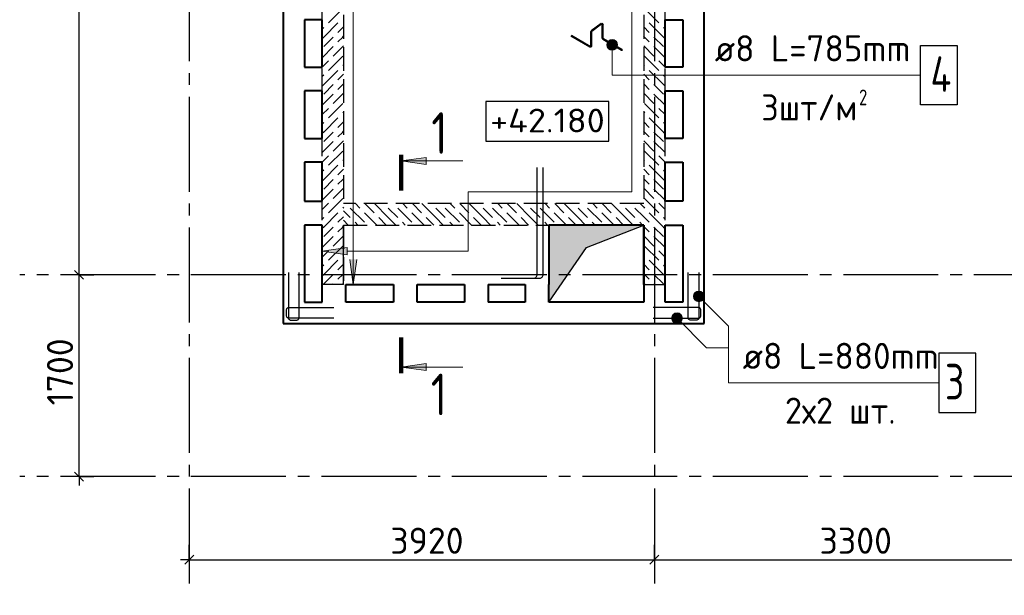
# Model space of a CAD drawing. Header units: millimetres. Extents: x 40580 to 1930067, y -240640 to 81020.
# Tile 613 of 656: x 1554131 to 1562430, y -224023 to -219173. Entities that reach past the tile are written whole.
import ezdxf

# ---------------------------------------------------------------- set-up
doc = ezdxf.new("R2010")
doc.units = ezdxf.units.MM
for name, pattern in [('______2', [270, 200, -70]), ('______5', [1100, 800, -100, 100, -100]), ('CENTER', [2, 1.25, -0.25, 0.25, -0.25])]:
    doc.linetypes.add(name, pattern=pattern)
for name, color, linetype, lineweight in [('Standard', 7, 'Continuous', 25), ('Высотные отметки', 7, 'Continuous', 25), ('ЖБ Перекрытие верхний уровень', 7, 'Continuous', 35), ('Обрамление проемов стержнями', 7, 'Continuous', 25), ('Общий01', 7, 'Continuous', 13), ('ОСИ', 7, 'CENTER', 15), ('Основная', 7, 'Continuous', 40), ('Позиционная метка линия выноска', 7, 'Continuous', 13), ('Позиционная метка номер позиции', 7, 'Continuous', 13), ('Узлы символ', 7, 'Continuous', 25), ('Фиксатор', 7, 'Continuous', 25)]:
    doc.layers.add(name, color=color, linetype=linetype, lineweight=lineweight)
doc.layers.add('ЖБ Стена верхний уровень', color=7, linetype='______2', true_color=0x656565)
doc.layers.add('Тонкие', color=7, linetype='Continuous')
doc.layers.add('ФВ-2', color=7, linetype='Continuous')
doc.styles.add('GOST 2.304', font='isocpeur.ttf', dxfattribs={"width": 0.8})
doc.styles.add('ISOCPEUR', font='isocpeur.ttf')

msp = doc.modelspace()

# ---------------------------------------------------------------- hatches: boundary and pattern name
at = {"layer": 'Позиционная метка линия выноска', "linetype": 'Continuous', "lineweight": 13, "transparency": 33554687}
for points in [[(1556890.5, -221153.4), (1556680.5, -221123.4), (1556890.5, -221093.4)], [(1556972.3, -221193.4), (1556942.3, -221403.4), (1556912.3, -221193.4)]]:
    msp.add_hatch(color=7, dxfattribs=at).paths.add_polyline_path(points, flags=16)
at = {"layer": 'Позиционная метка номер позиции', "linetype": 'Continuous', "lineweight": 13, "transparency": 33554687}
for points in [[(1559103.1, -219347.1), (1559164.2, -219363.3), (1559086.9, -219363.3)], [(1559148.1, -219347.1), (1559103.1, -219347.1), (1559125.6, -219340.8)], [(1559103.1, -219347.1), (1559148.1, -219347.1), (1559164.2, -219363.3)], [(1559086.9, -219363.3), (1559170.6, -219385.8), (1559080.6, -219385.8)], [(1559080.6, -219385.8), (1559170.6, -219385.8), (1559164.2, -219408.3)], [(1559080.6, -219385.8), (1559164.2, -219408.3), (1559086.9, -219408.3)], [(1559086.9, -219363.3), (1559164.2, -219363.3), (1559170.6, -219385.8)], [(1559086.9, -219408.3), (1559164.2, -219408.3), (1559148.1, -219424.5)], [(1559086.9, -219408.3), (1559148.1, -219424.5), (1559103.1, -219424.5)], [(1559103.1, -219424.5), (1559148.1, -219424.5), (1559125.6, -219430.8)], [(1559812.2, -221492.9), (1559844, -221461.1), (1559823.7, -221472.6)], [(1559844, -221461.1), (1559812.2, -221492.9), (1559812.2, -221515.9)], [(1559844, -221461.1), (1559812.2, -221515.9), (1559866.9, -221461.1)], [(1559866.9, -221461.1), (1559812.2, -221515.9), (1559823.7, -221536.2)], [(1559866.9, -221461.1), (1559823.7, -221536.2), (1559887.3, -221472.6)], [(1559887.3, -221472.6), (1559823.7, -221536.2), (1559844, -221547.7)], [(1559887.3, -221472.6), (1559844, -221547.7), (1559898.8, -221492.9)], [(1559898.8, -221492.9), (1559844, -221547.7), (1559866.9, -221547.7)], [(1559898.8, -221492.9), (1559866.9, -221547.7), (1559898.8, -221515.9)], [(1559898.8, -221515.9), (1559866.9, -221547.7), (1559887.3, -221536.2)], [(1559628.2, -221676.9), (1559660, -221645.1), (1559639.7, -221656.6)], [(1559660, -221645.1), (1559628.2, -221676.9), (1559628.2, -221699.9)], [(1559660, -221645.1), (1559628.2, -221699.9), (1559682.9, -221645.1)], [(1559682.9, -221645.1), (1559628.2, -221699.9), (1559639.7, -221720.2)], [(1559682.9, -221645.1), (1559639.7, -221720.2), (1559703.3, -221656.6)], [(1559703.3, -221656.6), (1559639.7, -221720.2), (1559660, -221731.7)], [(1559703.3, -221656.6), (1559660, -221731.7), (1559714.8, -221676.9)], [(1559714.8, -221676.9), (1559660, -221731.7), (1559682.9, -221731.7)], [(1559714.8, -221676.9), (1559682.9, -221731.7), (1559714.8, -221699.9)], [(1559714.8, -221699.9), (1559682.9, -221731.7), (1559703.3, -221720.2)]]:
    msp.add_hatch(color=7, dxfattribs=at).paths.add_polyline_path(points)
at = {"layer": 'Узлы символ', "linetype": 'Continuous', "lineweight": 13, "transparency": 33554687}
for points in [[(1557556.1, -220393.1), (1557346.1, -220363.1), (1557556.1, -220333.1)], [(1557556.1, -222130.6), (1557346.1, -222100.6), (1557556.1, -222070.6)]]:
    msp.add_hatch(color=7, dxfattribs=at).paths.add_polyline_path(points, flags=16)
at = {"layer": 'ФВ-2'}
h = msp.add_hatch(color=256, dxfattribs=at)
h.dxf.hatch_style = 1
h.paths.add_polyline_path([(1559149.7, -220997.5), (1558908.9, -221091.5), (1558590.5, -221553.4), (1558590.5, -220923.4)])
h.paths.add_polyline_path([(1559149.7, -220997.5), (1558590.5, -220923.4), (1558590.5, -220903.4), (1559390.5, -220903.4)])

# ---------------------------------------------------------------- linework, layer by layer
at = {"color": 7, "linetype": 'Continuous', "lineweight": -3, "transparency": 33554687}
for points in [[(1556395.5, -221304.4), (1556395.5, -221685.3), (1556396, -221688.8), (1556397.2, -221692.5), (1556399.1, -221695.8), (1556401.4, -221698.5), (1556404.1, -221700.8), (1556407.4, -221702.7), (1556411.1, -221703.9), (1556414.6, -221704.4), (1556466.4, -221704.4), (1556469.9, -221703.9), (1556473.5, -221702.7), (1556476.9, -221700.8), (1556479.6, -221698.5), (1556481.9, -221695.8), (1556483.8, -221692.5), (1556485, -221688.8), (1556485.5, -221685.3), (1556485.5, -221304.4)], [(1556395.5, -221304.4), (1556395.5, -221685.3), (1556396, -221688.8), (1556397.2, -221692.5), (1556399.1, -221695.8), (1556401.4, -221698.5), (1556404.1, -221700.8), (1556407.4, -221702.7), (1556411.1, -221703.9), (1556414.6, -221704.4), (1556466.4, -221704.4), (1556469.9, -221703.9), (1556473.5, -221702.7), (1556476.9, -221700.8), (1556479.6, -221698.5), (1556481.9, -221695.8), (1556483.8, -221692.5), (1556485, -221688.8), (1556485.5, -221685.3), (1556485.5, -221304.4)], [(1559855.5, -221304.4), (1559855.5, -221685.3), (1559855, -221688.8), (1559853.8, -221692.5), (1559851.9, -221695.8), (1559849.6, -221698.5), (1559846.9, -221700.8), (1559843.5, -221702.7), (1559839.9, -221703.9), (1559836.4, -221704.4), (1559784.6, -221704.4), (1559781.1, -221703.9), (1559777.4, -221702.7), (1559774.1, -221700.8), (1559771.3, -221698.5), (1559769.1, -221695.8), (1559767.2, -221692.5), (1559766, -221688.8), (1559765.5, -221685.3), (1559765.5, -221304.4)], [(1559855.5, -221304.4), (1559855.5, -221685.3), (1559855, -221688.8), (1559853.8, -221692.5), (1559851.9, -221695.8), (1559849.6, -221698.5), (1559846.9, -221700.8), (1559843.5, -221702.7), (1559839.9, -221703.9), (1559836.4, -221704.4), (1559784.6, -221704.4), (1559781.1, -221703.9), (1559777.4, -221702.7), (1559774.1, -221700.8), (1559771.3, -221698.5), (1559769.1, -221695.8), (1559767.2, -221692.5), (1559766, -221688.8), (1559765.5, -221685.3), (1559765.5, -221304.4)], [(1556779.5, -221688.4), (1556398.6, -221688.4), (1556395.1, -221687.9), (1556391.4, -221686.7), (1556388.1, -221684.8), (1556385.4, -221682.5), (1556383.1, -221679.8), (1556381.2, -221676.5), (1556380, -221672.8), (1556379.5, -221669.3), (1556379.5, -221617.5), (1556380, -221614), (1556381.2, -221610.3), (1556383.1, -221607), (1556385.4, -221604.3), (1556388.1, -221602), (1556391.4, -221600.1), (1556395.1, -221598.9), (1556398.6, -221598.4), (1556779.5, -221598.4)], [(1556779.5, -221688.4), (1556398.6, -221688.4), (1556395.1, -221687.9), (1556391.4, -221686.7), (1556388.1, -221684.8), (1556385.4, -221682.5), (1556383.1, -221679.8), (1556381.2, -221676.5), (1556380, -221672.8), (1556379.5, -221669.3), (1556379.5, -221617.5), (1556380, -221614), (1556381.2, -221610.3), (1556383.1, -221607), (1556385.4, -221604.3), (1556388.1, -221602), (1556391.4, -221600.1), (1556395.1, -221598.9), (1556398.6, -221598.4), (1556779.5, -221598.4)], [(1559471.5, -221688.4), (1559852.4, -221688.4), (1559855.9, -221687.9), (1559859.5, -221686.7), (1559862.9, -221684.8), (1559865.6, -221682.5), (1559867.9, -221679.8), (1559869.8, -221676.5), (1559871, -221672.8), (1559871.5, -221669.3), (1559871.5, -221617.5), (1559871, -221614), (1559869.8, -221610.3), (1559867.9, -221607), (1559865.6, -221604.3), (1559862.9, -221602), (1559859.5, -221600.1), (1559855.9, -221598.9), (1559852.4, -221598.4), (1559471.5, -221598.4)], [(1559471.5, -221688.4), (1559852.4, -221688.4), (1559855.9, -221687.9), (1559859.5, -221686.7), (1559862.9, -221684.8), (1559865.6, -221682.5), (1559867.9, -221679.8), (1559869.8, -221676.5), (1559871, -221672.8), (1559871.5, -221669.3), (1559871.5, -221617.5), (1559871, -221614), (1559869.8, -221610.3), (1559867.9, -221607), (1559865.6, -221604.3), (1559862.9, -221602), (1559859.5, -221600.1), (1559855.9, -221598.9), (1559852.4, -221598.4), (1559471.5, -221598.4)]]:
    msp.add_lwpolyline(points, dxfattribs=at)
at = {"color": 7, "linetype": 'Continuous', "lineweight": 25, "transparency": 33554687}
msp.add_lwpolyline([(1561879.9, -222483.4), (1562189.9, -222483.4), (1562189.9, -221983.4), (1561879.9, -221983.4), (1561879.9, -222483.4)], dxfattribs=at)
at = {"layer": 'Standard', "color": 7, "linetype": 'Continuous', "lineweight": -3, "transparency": 33554687}
for p, q in [((1554630.7, -221323.4), (1554630.7, -215823.4)), ((1554630.7, -223023.4), (1554630.7, -223098.4)), ((1555560.5, -223723.4), (1555485.5, -223723.4)), ((1555560.5, -223723.4), (1559480.5, -223723.4)), ((1559480.5, -223723.4), (1562780.5, -223723.4))]:
    msp.add_line(p, q, dxfattribs=at)
at = {"layer": 'Standard', "color": 251, "linetype": 'Continuous', "lineweight": -3, "true_color": 0x656565, "transparency": 33554687}
for p, q in [((1554630.7, -221323.4), (1554505.7, -221323.4)), ((1554630.7, -221323.4), (1554755.7, -221323.4)), ((1554630.7, -221323.4), (1554630.7, -221323.4)), ((1554630.7, -223023.4), (1554505.7, -223023.4)), ((1554630.7, -223023.4), (1554755.7, -223023.4)), ((1554630.7, -223023.4), (1554630.7, -223023.4)), ((1555560.5, -223723.4), (1555560.5, -223598.4)), ((1559480.5, -223723.4), (1559480.5, -223598.4)), ((1555560.5, -223723.4), (1555560.5, -223848.4)), ((1555560.5, -223723.4), (1555560.5, -223723.4)), ((1559480.5, -223723.4), (1559480.5, -223848.4)), ((1559480.5, -223723.4), (1559480.5, -223723.4))]:
    msp.add_line(p, q, dxfattribs=at)
at = {"layer": 'Standard', "color": 7, "linetype": 'Continuous', "lineweight": 25, "transparency": 33554687}
for p, q in [((1554668.2, -221360.9), (1554593.2, -221285.9)), ((1554668.2, -223060.9), (1554593.2, -222985.9)), ((1555523, -223760.9), (1555598, -223685.9)), ((1559443, -223760.9), (1559518, -223685.9))]:
    msp.add_line(p, q, dxfattribs=at)
at = {"layer": 'Standard', "color": 7, "linetype": 'Continuous', "lineweight": -3, "transparency": 33554687}
msp.add_lwpolyline([(1554630.7, -223023.4), (1554630.7, -222520.3), (1554630.7, -222520.3), (1554630.7, -221323.4)], dxfattribs=at)
at = {"layer": 'Высотные отметки', "color": 7, "linetype": 'Continuous', "lineweight": -3, "transparency": 33554687}
msp.add_lwpolyline([(1558059.4, -220196), (1559098.2, -220196), (1559098.2, -219862.7), (1558059.4, -219862.7), (1558059.4, -220196)], dxfattribs=at)
at = {"layer": 'ЖБ Перекрытие верхний уровень', "color": 7, "linetype": 'Continuous', "lineweight": 25, "transparency": 33554687}
msp.add_line((1556860.5, -221403.4), (1556860.5, -220903.4), dxfattribs=at)
at = {"layer": 'ЖБ Стена верхний уровень', "color": 251, "linetype": '______2', "lineweight": -3, "true_color": 0x656565, "transparency": 33554687}
for p, q in [((1556680.5, -221403.4), (1556680.5, -215623.4)), ((1556860.5, -215623.4), (1556860.5, -220723.4)), ((1559390.5, -215623.4), (1559390.5, -220723.4)), ((1559570.5, -221403.4), (1559570.5, -215623.4)), ((1559390.5, -220723.4), (1556860.5, -220723.4)), ((1556860.5, -220903.4), (1559390.5, -220903.4)), ((1556860.5, -220903.4), (1556860.5, -221403.4)), ((1556860.5, -221403.4), (1556680.5, -221403.4)), ((1559390.5, -221403.4), (1559570.5, -221403.4))]:
    msp.add_line(p, q, dxfattribs=at)
at = {"layer": 'ЖБ Стена верхний уровень', "color": 9, "linetype": 'Continuous', "lineweight": -3, "true_color": 0xc7c7c7, "transparency": 33554687}
for p, q in [((1556853.5, -219080.3), (1556733.5, -219200.3)), ((1559397.4, -219080.3), (1559517.4, -219200.3)), ((1556693.5, -219240.3), (1556680.5, -219253.3)), ((1556693.5, -219320.3), (1556813.5, -219200.3)), ((1556860.5, -219233.3), (1556813.5, -219280.3)), ((1559390.5, -219233.3), (1559437.4, -219280.3)), ((1559557.4, -219320.3), (1559437.4, -219200.3)), ((1559557.4, -219240.3), (1559570.5, -219253.3)), ((1556693.5, -219320.3), (1556680.5, -219333.3)), ((1556773.5, -219320.3), (1556693.5, -219400.3)), ((1556813.5, -219360.3), (1556853.5, -219320.3)), ((1556853.5, -219320.3), (1556860.5, -219313.3)), ((1559397.4, -219320.3), (1559390.5, -219313.3)), ((1559437.4, -219360.3), (1559397.4, -219320.3)), ((1559477.4, -219320.3), (1559557.4, -219400.3)), ((1559557.4, -219320.3), (1559570.5, -219333.3)), ((1556773.5, -219400.3), (1556680.5, -219493.3)), ((1556860.5, -219393.3), (1556773.5, -219480.3)), ((1559390.5, -219393.3), (1559477.4, -219480.3)), ((1559477.4, -219400.3), (1559570.5, -219493.3)), ((1556680.5, -219573.3), (1556733.5, -219520.3)), ((1556853.5, -219480.3), (1556733.5, -219600.3)), ((1559397.4, -219480.3), (1559517.4, -219600.3)), ((1559570.5, -219573.3), (1559517.4, -219520.3)), ((1556693.5, -219720.3), (1556813.5, -219600.3)), ((1556860.5, -219553.3), (1556853.5, -219560.3)), ((1559390.5, -219553.3), (1559397.4, -219560.3)), ((1559557.4, -219720.3), (1559437.4, -219600.3)), ((1556693.5, -219640.3), (1556680.5, -219653.3)), ((1556860.5, -219633.3), (1556813.5, -219680.3)), ((1559390.5, -219633.3), (1559437.4, -219680.3)), ((1559557.4, -219640.3), (1559570.5, -219653.3)), ((1556693.5, -219720.3), (1556680.5, -219733.3)), ((1556773.5, -219720.3), (1556693.5, -219800.3)), ((1556813.5, -219760.3), (1556853.5, -219720.3)), ((1556853.5, -219720.3), (1556860.5, -219713.3)), ((1559397.4, -219720.3), (1559390.5, -219713.3)), ((1559437.4, -219760.3), (1559397.4, -219720.3)), ((1559477.4, -219720.3), (1559557.4, -219800.3)), ((1559557.4, -219720.3), (1559570.5, -219733.3)), ((1556773.5, -219800.3), (1556680.5, -219893.3)), ((1556860.5, -219793.3), (1556773.5, -219880.3)), ((1559390.5, -219793.3), (1559477.4, -219880.3)), ((1559477.4, -219800.3), (1559570.5, -219893.3)), ((1556680.5, -219973.3), (1556733.5, -219920.3)), ((1556853.5, -219880.3), (1556733.5, -220000.3)), ((1559397.4, -219880.3), (1559517.4, -220000.3)), ((1559570.5, -219973.3), (1559517.4, -219920.3)), ((1556693.5, -220120.3), (1556813.5, -220000.3)), ((1556860.5, -219953.3), (1556853.5, -219960.3)), ((1559390.5, -219953.3), (1559397.4, -219960.3)), ((1559557.4, -220120.3), (1559437.4, -220000.3)), ((1556693.5, -220040.3), (1556680.5, -220053.3)), ((1556860.5, -220033.3), (1556813.5, -220080.3)), ((1559390.5, -220033.3), (1559437.4, -220080.3)), ((1559557.4, -220040.3), (1559570.5, -220053.3)), ((1556693.5, -220120.3), (1556680.5, -220133.3)), ((1556773.5, -220120.3), (1556693.5, -220200.3)), ((1556813.5, -220160.3), (1556853.5, -220120.3)), ((1556853.5, -220120.3), (1556860.5, -220113.3)), ((1559397.4, -220120.3), (1559390.5, -220113.3)), ((1559437.4, -220160.3), (1559397.4, -220120.3)), ((1559477.4, -220120.3), (1559557.4, -220200.3)), ((1559557.4, -220120.3), (1559570.5, -220133.3)), ((1556773.5, -220200.3), (1556680.5, -220293.3)), ((1556860.5, -220193.3), (1556773.5, -220280.3)), ((1559390.5, -220193.3), (1559477.4, -220280.3)), ((1559477.4, -220200.3), (1559570.5, -220293.3)), ((1556680.5, -220373.3), (1556733.5, -220320.3)), ((1556853.5, -220280.3), (1556733.5, -220400.3)), ((1556860.5, -220353.3), (1556853.5, -220360.3)), ((1559390.5, -220353.3), (1559397.4, -220360.3)), ((1559397.4, -220280.3), (1559517.4, -220400.3)), ((1559570.5, -220373.3), (1559517.4, -220320.3)), ((1556693.5, -220440.3), (1556680.5, -220453.3)), ((1556693.5, -220520.3), (1556813.5, -220400.3)), ((1556860.5, -220433.3), (1556813.5, -220480.3)), ((1559390.5, -220433.3), (1559437.4, -220480.3)), ((1559557.4, -220520.3), (1559437.4, -220400.3)), ((1559557.4, -220440.3), (1559570.5, -220453.3)), ((1556693.5, -220520.3), (1556680.5, -220533.3)), ((1556773.5, -220520.3), (1556693.5, -220600.3)), ((1556813.5, -220560.3), (1556853.5, -220520.3)), ((1556853.5, -220520.3), (1556860.5, -220513.3)), ((1559397.4, -220520.3), (1559390.5, -220513.3)), ((1559437.4, -220560.3), (1559397.4, -220520.3)), ((1559477.4, -220520.3), (1559557.4, -220600.3)), ((1559557.4, -220520.3), (1559570.5, -220533.3)), ((1556773.5, -220600.3), (1556680.5, -220693.3)), ((1556860.5, -220593.3), (1556773.5, -220680.3)), ((1559390.5, -220593.3), (1559477.4, -220680.3)), ((1559477.4, -220600.3), (1559570.5, -220693.3)), ((1556853.5, -220680.3), (1556733.5, -220800.3)), ((1559397.4, -220680.3), (1559517.4, -220800.3)), ((1556680.5, -220773.3), (1556733.5, -220720.3)), ((1556860.5, -220753.3), (1556853.5, -220760.3)), ((1556917.4, -220760.3), (1557037.4, -220880.3)), ((1556960.6, -220723.4), (1556997.4, -220760.3)), ((1557040.6, -220723.4), (1557117.4, -220800.3)), ((1557237.4, -220840.3), (1557120.6, -220723.4)), ((1557237.4, -220760.3), (1557317.4, -220840.3)), ((1557317.4, -220760.3), (1557437.4, -220880.3)), ((1557360.6, -220723.4), (1557397.4, -220760.3)), ((1557440.6, -220723.4), (1557517.4, -220800.3)), ((1557637.4, -220840.3), (1557520.6, -220723.4)), ((1557637.4, -220760.3), (1557717.4, -220840.3)), ((1557717.4, -220760.3), (1557837.4, -220880.3)), ((1557760.6, -220723.4), (1557797.4, -220760.3)), ((1557840.6, -220723.4), (1557917.4, -220800.3)), ((1558037.4, -220840.3), (1557920.6, -220723.4)), ((1558037.4, -220760.3), (1558117.4, -220840.3)), ((1558117.4, -220760.3), (1558237.4, -220880.3)), ((1558160.6, -220723.4), (1558197.4, -220760.3)), ((1558240.6, -220723.4), (1558317.4, -220800.3)), ((1558437.4, -220840.3), (1558320.6, -220723.4)), ((1558437.4, -220760.3), (1558517.4, -220840.3)), ((1558517.4, -220760.3), (1558637.4, -220880.3)), ((1558560.6, -220723.4), (1558597.4, -220760.3)), ((1558640.6, -220723.4), (1558717.4, -220800.3)), ((1558837.4, -220840.3), (1558720.6, -220723.4)), ((1558837.4, -220760.3), (1558917.4, -220840.3)), ((1558917.4, -220760.3), (1559037.4, -220880.3)), ((1558960.6, -220723.4), (1558997.4, -220760.3)), ((1559040.6, -220723.4), (1559117.4, -220800.3)), ((1559237.4, -220840.3), (1559120.6, -220723.4)), ((1559237.4, -220760.3), (1559317.4, -220840.3)), ((1559317.4, -220760.3), (1559390.5, -220833.3)), ((1559360.6, -220723.4), (1559390.5, -220753.3)), ((1559390.5, -220753.3), (1559397.4, -220760.3)), ((1559570.5, -220773.3), (1559517.4, -220720.3)), ((1556693.5, -220840.3), (1556680.5, -220853.3)), ((1556693.5, -220920.3), (1556813.5, -220800.3)), ((1556860.5, -220833.3), (1556813.5, -220880.3)), ((1556860.5, -220783.3), (1556917.4, -220840.3)), ((1557140.6, -220903.4), (1557037.4, -220800.3)), ((1557157.4, -220840.3), (1557220.6, -220903.4)), ((1557237.4, -220840.3), (1557300.6, -220903.4)), ((1557540.6, -220903.4), (1557437.4, -220800.3)), ((1557557.4, -220840.3), (1557620.6, -220903.4)), ((1557637.4, -220840.3), (1557700.6, -220903.4)), ((1557940.6, -220903.4), (1557837.4, -220800.3)), ((1557957.4, -220840.3), (1558020.6, -220903.4)), ((1558037.4, -220840.3), (1558100.6, -220903.4)), ((1558340.6, -220903.4), (1558237.4, -220800.3)), ((1558357.4, -220840.3), (1558420.6, -220903.4)), ((1558437.4, -220840.3), (1558500.6, -220903.4)), ((1558740.6, -220903.4), (1558637.4, -220800.3)), ((1558757.4, -220840.3), (1558820.6, -220903.4)), ((1558837.4, -220840.3), (1558900.6, -220903.4)), ((1559140.6, -220903.4), (1559037.4, -220800.3)), ((1559157.4, -220840.3), (1559220.6, -220903.4)), ((1559237.4, -220840.3), (1559300.6, -220903.4)), ((1559390.5, -220833.3), (1559437.4, -220880.3)), ((1559557.4, -220920.3), (1559437.4, -220800.3)), ((1559557.4, -220840.3), (1559570.5, -220853.3)), ((1556693.5, -220920.3), (1556680.5, -220933.3)), ((1556773.5, -220920.3), (1556693.5, -221000.3)), ((1556813.5, -220960.3), (1556853.5, -220920.3)), ((1556853.5, -220920.3), (1556860.5, -220913.3)), ((1556860.5, -220863.3), (1556900.6, -220903.4)), ((1556980.6, -220903.4), (1556957.4, -220880.3)), ((1557380.6, -220903.4), (1557357.4, -220880.3)), ((1557780.6, -220903.4), (1557757.4, -220880.3)), ((1558180.6, -220903.4), (1558157.4, -220880.3)), ((1558580.6, -220903.4), (1558557.4, -220880.3)), ((1558980.6, -220903.4), (1558957.4, -220880.3)), ((1559380.6, -220903.4), (1559357.4, -220880.3)), ((1559397.4, -220920.3), (1559390.5, -220913.3)), ((1559437.4, -220960.3), (1559397.4, -220920.3)), ((1559477.4, -220920.3), (1559557.4, -221000.3)), ((1559557.4, -220920.3), (1559570.5, -220933.3)), ((1556773.5, -221000.3), (1556680.5, -221093.3)), ((1556860.5, -220993.3), (1556773.5, -221080.3)), ((1559390.5, -220993.3), (1559477.4, -221080.3)), ((1559477.4, -221000.3), (1559570.5, -221093.3)), ((1556853.5, -221080.3), (1556733.5, -221200.3)), ((1559397.4, -221080.3), (1559517.4, -221200.3)), ((1556680.5, -221173.3), (1556733.5, -221120.3)), ((1556860.5, -221153.3), (1556853.5, -221160.3)), ((1559390.5, -221153.3), (1559397.4, -221160.3)), ((1559570.5, -221173.3), (1559517.4, -221120.3)), ((1556693.5, -221240.3), (1556680.5, -221253.3)), ((1556693.5, -221320.3), (1556813.5, -221200.3)), ((1556860.5, -221233.3), (1556813.5, -221280.3)), ((1559390.5, -221233.3), (1559437.4, -221280.3)), ((1559557.4, -221320.3), (1559437.4, -221200.3)), ((1559557.4, -221240.3), (1559570.5, -221253.3)), ((1556693.5, -221320.3), (1556680.5, -221333.3)), ((1556773.5, -221320.3), (1556693.5, -221400.3)), ((1556813.5, -221360.3), (1556853.5, -221320.3)), ((1556853.5, -221320.3), (1556860.5, -221313.3)), ((1559397.4, -221320.3), (1559390.5, -221313.3)), ((1559437.4, -221360.3), (1559397.4, -221320.3)), ((1559477.4, -221320.3), (1559557.4, -221400.3)), ((1559557.4, -221320.3), (1559570.5, -221333.3)), ((1556773.5, -221400.3), (1556770.4, -221403.4)), ((1556860.5, -221393.3), (1556850.4, -221403.4)), ((1559390.5, -221393.3), (1559400.6, -221403.4)), ((1559477.4, -221400.3), (1559480.6, -221403.4))]:
    msp.add_line(p, q, dxfattribs=at)
at = {"layer": 'Обрамление проемов стержнями', "color": 7, "linetype": 'Continuous', "lineweight": 25, "transparency": 33554687}
for points in [[(1558490.5, -220418.4), (1558490.5, -221324.7), (1558489.7, -221330), (1558487.9, -221335.5), (1558485.1, -221340.5), (1558481.7, -221344.6), (1558477.6, -221348.1), (1558472.6, -221350.9), (1558467.1, -221352.7), (1558461.8, -221353.4), (1558190.5, -221353.4)], [(1558490.5, -220418.4), (1558490.5, -221324.7), (1558489.7, -221330), (1558487.9, -221335.5), (1558485.1, -221340.5), (1558481.7, -221344.6), (1558477.6, -221348.1), (1558472.6, -221350.9), (1558467.1, -221352.7), (1558461.8, -221353.4), (1558190.5, -221353.4)], [(1558490.5, -220418.4), (1558490.5, -221324.7), (1558489.7, -221330), (1558487.9, -221335.5), (1558485.1, -221340.5), (1558481.7, -221344.6), (1558477.6, -221348.1), (1558472.6, -221350.9), (1558467.1, -221352.7), (1558461.8, -221353.4), (1558190.5, -221353.4)], [(1558490.5, -220418.4), (1558490.5, -221324.7), (1558489.7, -221330), (1558487.9, -221335.5), (1558485.1, -221340.5), (1558481.7, -221344.6), (1558477.6, -221348.1), (1558472.6, -221350.9), (1558467.1, -221352.7), (1558461.8, -221353.4), (1558190.5, -221353.4)], [(1558540.5, -220418.4), (1558540.5, -221324.7), (1558539.8, -221330), (1558537.9, -221335.5), (1558535.1, -221340.5), (1558531.7, -221344.6), (1558527.6, -221348.1), (1558522.6, -221350.9), (1558517.1, -221352.7), (1558511.8, -221353.4), (1558240.5, -221353.4)], [(1558540.5, -220418.4), (1558540.5, -221324.7), (1558539.8, -221330), (1558537.9, -221335.5), (1558535.1, -221340.5), (1558531.7, -221344.6), (1558527.6, -221348.1), (1558522.6, -221350.9), (1558517.1, -221352.7), (1558511.8, -221353.4), (1558240.5, -221353.4)], [(1558540.5, -220418.4), (1558540.5, -221324.7), (1558539.8, -221330), (1558537.9, -221335.5), (1558535.1, -221340.5), (1558531.7, -221344.6), (1558527.6, -221348.1), (1558522.6, -221350.9), (1558517.1, -221352.7), (1558511.8, -221353.4), (1558240.5, -221353.4)], [(1558540.5, -220418.4), (1558540.5, -221324.7), (1558539.8, -221330), (1558537.9, -221335.5), (1558535.1, -221340.5), (1558531.7, -221344.6), (1558527.6, -221348.1), (1558522.6, -221350.9), (1558517.1, -221352.7), (1558511.8, -221353.4), (1558240.5, -221353.4)]]:
    msp.add_lwpolyline(points, dxfattribs=at)
at = {"layer": 'Общий01', "color": 7, "linetype": 'Continuous', "lineweight": -3, "transparency": 33554687}
for p, q in [((1558944.8, -219395), (1558944.8, -219276.6)), ((1559031.5, -219205.6), (1558949.2, -219267.8)), ((1558952.2, -219395), (1558952.2, -219276.6)), ((1559035.9, -219211.5), (1558953.6, -219273.7)), ((1559041.8, -219330.3), (1559041.8, -219214.4)), ((1559049.2, -219330.3), (1559049.2, -219214.4)), ((1558935.6, -219404.5), (1558777.4, -219311.5)), ((1558939.3, -219398.2), (1558781.1, -219305.2)), ((1559203.9, -219431.9), (1559047.3, -219339.8)), ((1559207.6, -219425.5), (1559051, -219333.5))]:
    msp.add_line(p, q, dxfattribs=at)
at = {"layer": 'Общий01', "color": 7, "linetype": 'Continuous', "lineweight": -3, "transparency": 33554687, "extrusion": (0, 0, -1)}
for centre, radius, start, end in [((-1558955.9, -219276.6), 11, 0, 52.90778), ((-1558955.9, -219276.6), 3.67, 0, 52.90778), ((-1559038.1, -219214.4), 11, 52.90778, 180), ((-1559038.1, -219214.4), 3.67, 52.90778, 180), ((-1559052.8, -219330.3), 11, 300.44704, 0), ((-1559052.8, -219330.3), 3.67, 300.44704, 0), ((-1558941.2, -219395), 11, 180, 300.44704), ((-1558941.2, -219395), 3.67, 180, 300.44704), ((-1559205.7, -219428.7), 3.67, 120.44704, 300.44704)]:
    msp.add_arc(centre, radius, start, end, dxfattribs=at)
at = {"layer": 'ОСИ', "color": 8, "linetype": '______5', "lineweight": -3, "transparency": 33554687}
for p, q in [((1555560.5, -214323.4), (1555560.5, -224023.4)), ((1559480.5, -214323.4), (1559480.5, -224023.4)), ((1581674.2, -221323.4), (1554130.7, -221323.4)), ((1581674.2, -223023.4), (1554130.7, -223023.4))]:
    msp.add_line(p, q, dxfattribs=at)
at = {"layer": 'Основная', "transparency": 33554687}
for p, q in [((1556350.5, -215423.4), (1556350.5, -221733.4)), ((1559900.5, -221733.4), (1559900.5, -215423.4)), ((1556530.5, -219173.4), (1556530.5, -219573.4)), ((1556680.5, -219173.4), (1556530.5, -219173.4)), ((1556680.5, -219573.4), (1556680.5, -219173.4)), ((1559570.5, -219573.4), (1559570.5, -219173.4)), ((1559570.5, -219173.4), (1559720.5, -219173.4)), ((1559720.5, -219173.4), (1559720.5, -219573.4)), ((1556530.5, -219573.4), (1556680.5, -219573.4)), ((1559720.5, -219573.4), (1559570.5, -219573.4)), ((1556530.5, -219773.4), (1556530.5, -220173.4)), ((1556680.5, -219773.4), (1556530.5, -219773.4)), ((1556680.5, -220173.4), (1556680.5, -219773.4)), ((1559570.5, -220173.4), (1559570.5, -219773.4)), ((1559570.5, -219773.4), (1559720.5, -219773.4)), ((1559720.5, -219773.4), (1559720.5, -220173.4)), ((1556530.5, -220173.4), (1556680.5, -220173.4)), ((1559720.5, -220173.4), (1559570.5, -220173.4)), ((1556530.5, -220373.4), (1556530.5, -220703.4)), ((1556680.5, -220373.4), (1556530.5, -220373.4)), ((1556680.5, -220703.4), (1556680.5, -220373.4)), ((1559570.5, -220703.4), (1559570.5, -220373.4)), ((1559570.5, -220373.4), (1559720.5, -220373.4)), ((1559720.5, -220373.4), (1559720.5, -220703.4)), ((1556530.5, -220703.4), (1556680.5, -220703.4)), ((1559720.5, -220703.4), (1559570.5, -220703.4)), ((1556680.5, -220903.4), (1556530.5, -220903.4)), ((1556530.5, -220903.4), (1556530.5, -221553.4)), ((1556680.5, -221553.4), (1556680.5, -220903.4)), ((1559390.5, -220903.4), (1558590.5, -220903.4)), ((1558590.5, -220903.4), (1558590.5, -221403.4)), ((1559390.5, -220903.4), (1559390.5, -221403.4)), ((1559390.5, -221403.4), (1559390.5, -220903.4)), ((1559570.5, -221553.4), (1559570.5, -220903.4)), ((1559570.5, -220903.4), (1559720.5, -220903.4)), ((1559720.5, -220903.4), (1559720.5, -221553.4)), ((1556880.5, -221553.4), (1556880.5, -221403.4)), ((1556880.5, -221403.4), (1557280.5, -221403.4)), ((1557280.5, -221403.4), (1557280.5, -221553.4)), ((1557480.5, -221553.4), (1557480.5, -221403.4)), ((1557480.5, -221403.4), (1557880.5, -221403.4)), ((1557880.5, -221403.4), (1557880.5, -221553.4)), ((1558080.5, -221403.4), (1558390.5, -221403.4)), ((1558080.5, -221403.4), (1558080.5, -221553.4)), ((1558390.5, -221403.4), (1558390.5, -221553.4)), ((1558590.5, -221553.4), (1558590.5, -221403.4)), ((1559390.5, -221403.4), (1559390.5, -221553.4)), ((1556530.5, -221553.4), (1556680.5, -221553.4)), ((1557280.5, -221553.4), (1556880.5, -221553.4)), ((1557880.5, -221553.4), (1557480.5, -221553.4)), ((1558390.5, -221553.4), (1558080.5, -221553.4)), ((1559390.5, -221553.4), (1558590.5, -221553.4)), ((1559720.5, -221553.4), (1559570.5, -221553.4)), ((1556350.5, -221733.4), (1559900.5, -221733.4))]:
    msp.add_line(p, q, dxfattribs=at)
at = {"layer": 'Позиционная метка линия выноска', "color": 251, "linetype": 'Continuous', "lineweight": 13, "true_color": 0x494949, "transparency": 33554687}
for p, q in [((1556680.5, -221123.4), (1556890.5, -221093.4)), ((1556890.5, -221093.4), (1556890.5, -221153.4)), ((1556890.5, -221153.4), (1556680.5, -221123.4)), ((1556890.5, -221123.4), (1557910.5, -221123.4)), ((1556942.3, -221403.4), (1556912.3, -221193.4)), ((1556972.3, -221193.4), (1556942.3, -221403.4)), ((1556892.3, -221403.4), (1556992.3, -221403.4)), ((1556942.3, -221403.4), (1556942.3, -221403.4)), ((1556942.3, -221403.4), (1556942.3, -221403.4)), ((1556942.3, -221403.4), (1556942.3, -221403.4))]:
    msp.add_line(p, q, dxfattribs=at)
msp.add_lwpolyline([(1559290.5, -215423.4), (1559290.5, -220623.4), (1557910.5, -220623.4), (1557910.5, -221123.4)], dxfattribs=at)
at = {"layer": 'Позиционная метка линия выноска', "color": 251, "linetype": 'Continuous', "lineweight": 13, "true_color": 0x494949, "transparency": 33554687, "extrusion": (0, 0, -1)}
msp.add_lwpolyline([(-1556942.3, -221403.4), (-1556942.3, -215653.4), (-1559570.5, -215653.4)], dxfattribs=at)
at = {"layer": 'Позиционная метка номер позиции', "color": 7, "linetype": 'Continuous', "lineweight": 13, "transparency": 33554687}
for p, q in [((1559125.6, -219340.8), (1559125.6, -219340.8)), ((1559080.6, -219385.8), (1559080.6, -219385.8)), ((1559125.6, -219430.8), (1559125.6, -219430.8)), ((1559170.6, -219385.8), (1559170.6, -219385.8)), ((1559823.7, -221472.6), (1559823.7, -221472.6)), ((1559887.3, -221472.6), (1559887.3, -221472.6)), ((1559823.7, -221536.2), (1559823.7, -221536.2)), ((1559887.3, -221536.2), (1559887.3, -221536.2)), ((1559639.7, -221656.6), (1559639.7, -221656.6)), ((1559703.3, -221656.6), (1559703.3, -221656.6)), ((1559639.7, -221720.2), (1559639.7, -221720.2)), ((1559703.3, -221720.2), (1559703.3, -221720.2))]:
    msp.add_line(p, q, dxfattribs=at)
for points in [[(1559125.6, -219385.8), (1559125.6, -219641.9), (1561724.1, -219641.9)], [(1559855.5, -221504.4), (1560105.5, -221754.4), (1560105.5, -222233.4), (1561879.9, -222233.4)], [(1559671.5, -221688.4), (1559921.5, -221938.4), (1560105.5, -221938.4), (1560105.5, -222233.4), (1561879.9, -222233.4)]]:
    msp.add_lwpolyline(points, dxfattribs=at)
for centre in [(1559125.6, -219385.8), (1559855.5, -221504.4), (1559671.5, -221688.4)]:
    msp.add_circle(centre, 45, dxfattribs=at)
at = {"layer": 'Тонкие', "lineweight": 100}
for p, q in [((1557346.1, -220613.1), (1557346.1, -220313.1)), ((1557346.1, -221850.6), (1557346.1, -222150.6))]:
    msp.add_line(p, q, dxfattribs=at)
at = {"layer": 'Тонкие'}
for p, q in [((1558908.9, -221091.5), (1559390.5, -220903.4)), ((1558590.5, -221553.4), (1558908.9, -221091.5))]:
    msp.add_line(p, q, dxfattribs=at)
at = {"layer": 'Узлы символ', "color": 7, "linetype": 'Continuous', "lineweight": 13, "transparency": 33554687}
for p, q in [((1557346.1, -220363.1), (1557556.1, -220333.1)), ((1557556.1, -220333.1), (1557556.1, -220393.1)), ((1557346.1, -220363.1), (1557865.3, -220363.1)), ((1557556.1, -220393.1), (1557346.1, -220363.1)), ((1557556.1, -220363.1), (1557571.1, -220363.1)), ((1557346.1, -222100.6), (1557556.1, -222070.6)), ((1557346.1, -222100.6), (1557865.3, -222100.6)), ((1557346.1, -222100.6), (1557346.1, -222100.6)), ((1557346.1, -222100.6), (1557346.1, -222100.6)), ((1557346.1, -222100.6), (1557346.1, -222100.6)), ((1557556.1, -222130.6), (1557346.1, -222100.6)), ((1557556.1, -222070.6), (1557556.1, -222130.6)), ((1557556.1, -222100.6), (1557571.1, -222100.6))]:
    msp.add_line(p, q, dxfattribs=at)
at = {"layer": 'Фиксатор', "color": 7, "linetype": 'Continuous', "lineweight": 25, "transparency": 33554687}
msp.add_lwpolyline([(1562034.1, -219891.9), (1561724.1, -219891.9), (1561724.1, -219391.9), (1562034.1, -219391.9), (1562034.1, -219891.9)], dxfattribs=at)
msp.add_lwpolyline([(1562034.1, -219891.9), (1561724.1, -219891.9), (1561724.1, -219391.9), (1562034.1, -219391.9), (1562034.1, -219891.9)], dxfattribs=at)

# ---------------------------------------------------------------- texts
at = {"color": 7, "linetype": 'Continuous', "lineweight": 13, "transparency": 33554687, "attachment_point": 7, "style": 'ISOCPEUR'}
for s, insert, char_height, width in [('\\W0.98;ø8 L=880mm ', (1560224.6, -222116.1), 220, 1889.816), ('{\\W0.7800;3}', (1561929.9, -222373.4), 300, 326.853)]:
    msp.add_mtext(s, dxfattribs=dict(at, insert=insert, char_height=char_height, width=width))
at = {"layer": 'Standard', "color": 7, "linetype": 'Continuous', "lineweight": 25, "transparency": 33554687, "insert": (1554580.7, -222423.6), "char_height": 220, "width": 625.735, "attachment_point": 7, "rotation": 90, "style": 'ISOCPEUR'}
msp.add_mtext('1700', dxfattribs=at)
at = {"layer": 'Standard', "color": 7, "linetype": 'Continuous', "lineweight": 25, "transparency": 33554687, "char_height": 220, "attachment_point": 7, "style": 'ISOCPEUR'}
for s, insert, width in [('3920', (1557254.6, -223673.4), 657.046), ('3300', (1560872.5, -223673.4), 641.47)]:
    msp.add_mtext(s, dxfattribs=dict(at, insert=insert, width=width))
at = {"layer": 'Высотные отметки', "color": 7, "linetype": 'Continuous', "lineweight": -3, "transparency": 33554687, "insert": (1558096.4, -220122.7), "char_height": 200, "width": 931.942, "attachment_point": 7, "style": 'GOST 2.304'}
msp.add_mtext('{\\W1.1100;+42.180}', dxfattribs=at)
at = {"layer": 'Узлы символ', "color": 7, "linetype": 'Continuous', "lineweight": -3, "transparency": 33554687, "char_height": 350, "attachment_point": 7, "style": 'ISOCPEUR'}
for insert, width in [((1557600.2, -220303), 381.312), ((1557596.4, -222505.9), 381.322)]:
    msp.add_mtext('{\\W0.7800;1}', dxfattribs=dict(at, insert=insert, width=width))
at = {"layer": 'Фиксатор', "color": 7, "linetype": 'Continuous', "lineweight": 13, "transparency": 33554687, "attachment_point": 9, "style": 'ISOCPEUR'}
for s, insert, char_height, width in [('\\W0.98;ø8 L=785mm ', (1561640.1, -219524.5), 220, 1889.823), ('{\\W0.7800;4}', (1561984.1, -219781.9), 300, 326.843)]:
    msp.add_mtext(s, dxfattribs=dict(at, insert=insert, char_height=char_height, width=width))
at = {"layer": 'Фиксатор', "color": 7, "linetype": 'Continuous', "lineweight": 25, "transparency": 33554687, "style": 'ISOCPEUR'}
for s, insert, char_height, width, attachment_point in [('\\W0.78;2', (1561276.1, -219894), 132, 143.811, 9), ('\\W0.95;3шт/м', (1561191, -220022.3), 220, 984.761, 9), ('\\W0.96;2х2 шт.', (1560581, -222577.6), 220, 1161.734, 7)]:
    msp.add_mtext(s, dxfattribs=dict(at, insert=insert, char_height=char_height, width=width, attachment_point=attachment_point))

doc.saveas('drawing.dxf')
